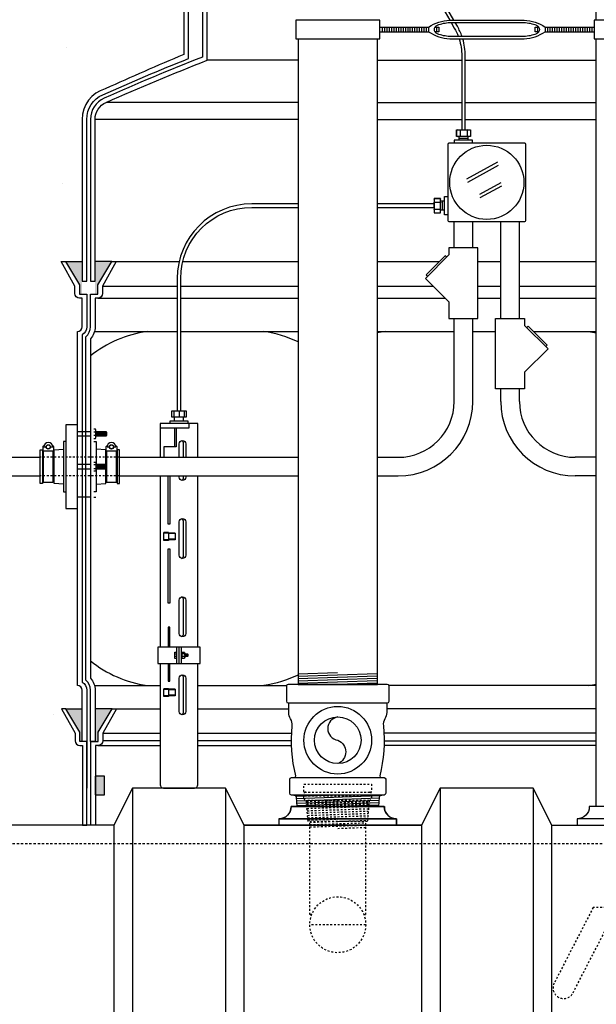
# Model space of a CAD drawing. Extents: x -169 to 7270, y -140 to 2984.
# Tile 611 of 656: x 6713 to 6744, y 906 to 959. Entities that reach past the tile are written whole.
import ezdxf

# ---------------------------------------------------------------- set-up
doc = ezdxf.new("R2010")
doc.units = 0
doc.header["$MEASUREMENT"] = 0
doc.header["$PDSIZE"] = 1
doc.linetypes.add('HIDDEN3', pattern=[0.1875, 0.125, -0.0625])
doc.linetypes.add('HIDDEN5', pattern=[0.05, 0.025, -0.025])
doc.layers.get('DEFPOINTS').update_dxf_attribs({"linetype": 'CONTINUOUS'})
for name, color, linetype in [('BOOT-CONDUIT', 1, 'CONTINUOUS'), ('CONDUIT', 2, 'CONTINUOUS'), ('DIM', 3, 'CONTINUOUS'), ('EXTRACTOR', 3, 'CONTINUOUS'), ('FILL-TUBE', 1, 'CONTINUOUS'), ('FRP-COLLAR', 1, 'CONTINUOUS'), ('FRP-SUMP', 2, 'CONTINUOUS'), ('GALV-4-PIPE', 4, 'CONTINUOUS'), ('J-BOX', 2, 'CONTINUOUS'), ('OVERFILL', 1, 'CONTINUOUS'), ('PEAGRAVEL-HATCH', 3, 'CONTINUOUS'), ('PROBE', 2, 'CONTINUOUS'), ('TANK-BUNG-OPENING-4', 3, 'CONTINUOUS'), ('TANK-UST', 5, 'CONTINUOUS'), ('TANK-UST-RIB', 7, 'CONTINUOUS')]:
    doc.layers.add(name, color=color, linetype=linetype)
doc.styles.add('SIMPLEX', font='simplex')
doc.dimstyles.new('DIM64', dxfattribs={"dimscale": 64, "dimtxt": 0.09375, "dimasz": 0.09375, "dimexe": 0.0625, "dimexo": 0.0625, "dimgap": 0.046875, "dimtad": 1, "dimdec": 4, "dimzin": 3, "dimdsep": 46, "dimlunit": 4, "dimtxsty": 'SIMPLEX', "dimcen": 0, "dimclrd": 256, "dimclre": 256, "dimclrt": 256, "dimadec": 0, "dimazin": 0, "dimtfac": 1, "dimtdec": 4, "dimtmove": 0, "dimatfit": 3, "dimfxl": 1, "dimfrac": 2, "dimtolj": 1, "dimtzin": 0, "dimarcsym": 0})

# ---------------------------------------------------------------- blocks, each defined once
blk = doc.blocks.new('*D74')
at = {"layer": 'DEFPOINTS', "color": 0, "transparency": 16777216}
for p in [(6391.694, 978.015), (7015.7, 978.296), (6391.694, 700.523)]:
    blk.add_point(p, dxfattribs=at)
at = {"layer": 'DIM', "lineweight": -2, "transparency": 16777216}
for p, q in [((7015.7, 974.296), (7015.7, 696.523)), ((6391.694, 974.015), (6391.694, 696.523)), ((7009.7, 700.523), (6397.694, 700.523))]:
    blk.add_line(p, q, dxfattribs=at)
at = {"layer": 'DIM', "transparency": 16777216}
for points in [[(6397.694, 701.523), (6397.694, 699.523), (6391.694, 700.523)], [(7009.7, 701.523), (7009.7, 699.523), (7015.7, 700.523)]]:
    blk.add_solid(points, dxfattribs=at)
at = {"layer": 'DIM', "transparency": 16777216, "insert": (6703.697, 708.095), "char_height": 6, "attachment_point": 5, "style": 'SIMPLEX'}
blk.add_mtext('\\A1;52\'-0" (F.V. TANK SLAB)', dxfattribs=at)

msp = doc.modelspace()

# ---------------------------------------------------------------- hatches: boundary and pattern name
at = {"layer": 'FRP-SUMP'}
for points in [[(6715.10987, 945.77093), (6715.99333, 945.77093), (6715.99333, 944.02093), (6715.85987, 944.02093), (6715.85987, 944.52093)], [(6716.69333, 945.77093), (6717.59333, 945.77093), (6716.84333, 944.52093), (6716.84333, 944.02093), (6716.69333, 944.02093)], [(6715.12411, 921.77324), (6715.99333, 921.77324), (6715.99333, 920.02324), (6715.87411, 920.02324), (6715.87411, 920.52324)], [(6716.69333, 921.77324), (6717.60756, 921.77324), (6716.85756, 920.52324), (6716.85756, 920.02324), (6716.70756, 920.02324), (6716.69333, 920.02324)], [(6717.19333, 918.16645), (6716.69333, 918.16645), (6716.69333, 917.16645), (6717.19333, 917.16645)]]:
    msp.add_hatch(color=256, dxfattribs=at).paths.add_polyline_path(points)
at = {"layer": 'PEAGRAVEL-HATCH'}
h = msp.add_hatch(dxfattribs=at)
h.set_pattern_fill('AR-SAND', color=256, scale=7.5, style=0)
h.set_pattern_definition([(37.5, (6695.749, 935.266), (-0.4725, 14.451), [0, -11.4, 0, -12.75, 0, -12.1875]), (7.5, (6695.749, 935.266), (13.273, 21.166), [0, -6.15, 0, -10.275, 0, -3.9375]), (327.5, (6686.524, 935.266), (23.356, 0.0424), [0, -3.75, 0, -13.5, 0, -17.625]), (317.5, (6686.524, 935.266), (22.546, 6.583), [0, -1.875, 0, -8.85, 0, -10.125])])
h.paths.add_polyline_path([(6721.44697, 956.87655), (6721.44871, 961.79407), (6695.74875, 961.79407), (6695.74875, 935.26576), (6713.74768, 935.26576), (6713.74768, 935.66295), (6713.88381, 935.66295), (6713.88381, 935.86441), (6713.9343, 935.86441, 0.35187469), (6713.9488, 935.87606, 1.2395574), (6713.88381, 935.83258, 0.55331901), (6713.95223, 935.75995, -0.12410592), (6713.9488, 935.87606, -0.35188118), (6713.9343, 935.86441), (6713.94653, 935.86441, -0.82397142), (6714.41282, 935.87606, 0.3518816), (6714.42732, 935.86441), (6714.47781, 935.86441), (6714.47781, 935.66208), (6715.00083, 935.69865), (6715.00083, 936.11154), (6715.12458, 936.11154), (6715.12458, 937.00873), (6715.74333, 937.00873), (6715.74333, 942.02093, 0.41421356), (6715.99333, 942.27093), (6715.99333, 943.80734), (6715.85987, 943.80734, -0.41421356), (6715.60987, 944.05734), (6715.60987, 944.45569), (6714.87334, 945.77093), (6715.10987, 945.77093), (6715.99333, 945.77093), (6715.99333, 953.39639, -0.33671624), (6717.23722, 955.03406, -0.00822165)])
h = msp.add_hatch(dxfattribs=at)
h.set_pattern_fill('AR-SAND', color=256, scale=7.5, style=0)
h.set_pattern_definition([(37.5, (6670.694, 915.523), (-0.4725, 14.4512), [0, -11.4, 0, -12.75, 0, -12.1875]), (7.5, (6670.694, 915.523), (13.273, 21.166), [0, -6.15, 0, -10.275, 0, -3.9375]), (327.5, (6661.469, 915.523), (23.356, 0.0424), [0, -3.75, 0, -13.5, 0, -17.625]), (317.5, (6661.47, 915.523), (22.546, 6.5826), [0, -1.875, 0, -8.85, 0, -10.125])])
h.paths.add_polyline_path([(6715.74333, 932.52279), (6715.12458, 932.52279), (6715.12458, 933.41998), (6715.00083, 933.41998), (6715.00083, 934.26576), (6713.87143, 934.26576), (6713.87143, 933.93045), (6713.87143, 933.86857), (6713.74768, 933.86857), (6713.74768, 934.26576), (6670.69428, 934.26576), (6670.69428, 915.52328), (6675.44428, 915.52328), (6676.44428, 917.52328), (6681.44428, 917.52328), (6682.44428, 915.52328), (6701.19428, 915.52328), (6702.19428, 917.52328), (6707.19428, 917.52328), (6708.19428, 915.52328), (6716.45756, 915.52328), (6716.45756, 920.02324), (6716.44333, 920.02324), (6716.44333, 922.77324, 0.22167085), (6716.19333, 923.30944), (6716.19333, 933.12783), (6715.99333, 933.12783), (6715.99333, 923.20626, -0.26794919), (6716.24333, 922.77324), (6716.24333, 920.02324), (6715.99333, 920.02324), (6715.99333, 922.77324, 0.41421356), (6715.74333, 923.02324)])

# ---------------------------------------------------------------- linework, layer by layer
at = {"layer": 'BOOT-CONDUIT', "color": 7}
for p, q in [((6715.74333, 936.65119), (6716.44333, 936.65119)), ((6716.62628, 936.62683), (6716.73221, 936.62683)), ((6716.44333, 936.40369), (6715.74333, 936.40369)), ((6716.73221, 936.42784), (6716.62628, 936.42784)), ((6716.44333, 934.88941), (6715.74333, 934.88941)), ((6715.74333, 934.64191), (6716.44333, 934.64191)), ((6716.73221, 934.86525), (6716.62628, 934.86525)), ((6716.62628, 934.66626), (6716.73221, 934.66626)), ((6716.44333, 933.12783), (6715.74333, 933.12783)), ((6716.73221, 933.10368), (6716.62628, 933.10368))]:
    msp.add_line(p, q, dxfattribs=at)
at = {"layer": 'BOOT-CONDUIT', "color": 8}
for p, q in [((6716.78126, 936.40359), (6716.78126, 936.65109)), ((6716.84376, 936.40359), (6716.84376, 936.65109)), ((6716.90626, 936.40359), (6716.90626, 936.65109)), ((6716.96876, 936.40359), (6716.96876, 936.65109)), ((6717.03126, 936.40359), (6717.03126, 936.65109)), ((6717.09376, 936.40359), (6717.09376, 936.65109)), ((6717.15626, 936.40359), (6717.15626, 936.65109)), ((6717.21876, 936.40359), (6717.21876, 936.65109)), ((6717.28126, 936.40359), (6717.28126, 936.65109)), ((6716.78126, 934.88951), (6716.78126, 934.64201)), ((6716.84376, 934.88951), (6716.84376, 934.64201)), ((6716.90626, 934.88951), (6716.90626, 934.64201)), ((6716.96876, 934.88951), (6716.96876, 934.64201)), ((6717.03126, 934.88951), (6717.03126, 934.64201)), ((6717.09376, 934.88951), (6717.09376, 934.64201)), ((6717.15626, 934.88951), (6717.15626, 934.64201)), ((6717.21876, 934.88951), (6717.21876, 934.64201)), ((6717.28126, 934.88951), (6717.28126, 934.64201))]:
    msp.add_line(p, q, dxfattribs=at)
at = {"layer": 'BOOT-CONDUIT', "linetype": 'Continuous'}
for p, q in [((6715.12458, 936.11154), (6715.00083, 936.11154)), ((6715.00083, 936.11154), (6715.00083, 933.41998)), ((6713.87143, 935.60107), (6713.93331, 935.60107)), ((6714.42831, 935.60107), (6714.49018, 935.60107)), ((6717.32254, 935.60107), (6717.26067, 935.60107)), ((6717.87942, 935.60107), (6717.81754, 935.60107)), ((6713.93331, 933.93045), (6713.87143, 933.93045)), ((6714.49018, 933.93045), (6714.42831, 933.93045)), ((6717.26067, 933.93045), (6717.32254, 933.93045)), ((6717.81754, 933.93045), (6717.87942, 933.93045)), ((6715.00083, 933.41998), (6715.12458, 933.41998))]:
    msp.add_line(p, q, dxfattribs=at)
for points in [[(6715.74333, 932.52279), (6715.74333, 937.00873), (6715.12458, 937.00873), (6715.12458, 932.52279)], [(6713.74768, 933.86857), (6713.74768, 935.66295), (6713.87143, 935.66295), (6713.87143, 935.60107), (6713.87143, 933.93045), (6713.87143, 933.86857)], [(6717.87942, 933.86857), (6718.00317, 933.86857), (6718.00317, 935.66295), (6717.87942, 935.66295), (6717.87942, 935.60107), (6717.87942, 933.93045)]]:
    msp.add_lwpolyline(points, close=True, dxfattribs=at)
at = {"layer": 'BOOT-CONDUIT', "color": 7}
for points in [[(6716.62628, 936.27984), (6716.71306, 936.27984), (6716.73221, 936.313), (6716.73221, 936.74167), (6716.71306, 936.77483), (6716.62628, 936.77483)], [(6716.73221, 936.65109), (6717.28126, 936.65109), (6717.3122, 936.62015), (6717.3122, 936.43452), (6717.30948, 936.4318), (6717.28126, 936.40359), (6716.73221, 936.40359)], [(6714.42831, 935.61691), (6714.42831, 933.91461), (6713.93331, 933.91461), (6713.93331, 935.61691)], [(6717.81754, 935.61691), (6717.81754, 933.91461), (6717.32254, 933.91461), (6717.32254, 935.61691)], [(6716.62628, 935.01325), (6716.71306, 935.01325), (6716.73221, 934.98009), (6716.73221, 934.55142), (6716.71306, 934.51827), (6716.62628, 934.51827)], [(6716.73221, 934.64201), (6717.28126, 934.64201), (6717.3122, 934.67295), (6717.3122, 934.85857), (6717.30948, 934.86129), (6717.28126, 934.88951), (6716.73221, 934.88951)]]:
    msp.add_lwpolyline(points, dxfattribs=at)
at = {"layer": 'BOOT-CONDUIT', "linetype": 'Continuous'}
for points in [[(6716.62628, 936.11154), (6716.75003, 936.11154), (6716.75003, 934.88951)], [(6715.00083, 933.83286), (6714.49018, 933.86857), (6714.49018, 935.60107), (6714.49018, 935.66295), (6715.00083, 935.69865)], [(6717.26067, 934.88951), (6717.26067, 935.60107), (6717.26067, 935.66295), (6716.75003, 935.69865)], [(6716.75003, 934.64201), (6716.75003, 933.41998), (6716.62628, 933.41998)], [(6716.75003, 933.83286), (6717.26067, 933.86857), (6717.26067, 934.64201)]]:
    msp.add_lwpolyline(points, dxfattribs=at)
at = {"layer": 'BOOT-CONDUIT', "color": 7}
for points in [[(6713.9488, 935.87606, -0.35187184), (6713.9343, 935.86441), (6713.91506, 935.86441, 0.41421356), (6713.88381, 935.83258), (6713.88381, 935.64816, 0.41421356), (6713.91564, 935.61691), (6714.44656, 935.61691, 0.41421341), (6714.47781, 935.64874), (6714.47781, 935.83316, 0.41421372), (6714.44598, 935.86441), (6714.42732, 935.86441, -0.35188198), (6714.41282, 935.87606)], [(6714.29961, 935.82481), (6714.41841, 935.82481, 1), (6713.94321, 935.82481), (6714.06201, 935.82481)], [(6717.33804, 935.87606, -0.35187184), (6717.32354, 935.86441), (6717.30429, 935.86441, 0.41421356), (6717.27304, 935.83258), (6717.27304, 935.64816, 0.41421356), (6717.30487, 935.61691), (6717.83579, 935.61691, 0.41421341), (6717.86704, 935.64874), (6717.86704, 935.83316, 0.41421372), (6717.83522, 935.86441), (6717.81655, 935.86441, -0.35188198), (6717.80205, 935.87606)], [(6717.68884, 935.82481), (6717.80764, 935.82481, 1), (6717.33244, 935.82481), (6717.45124, 935.82481)]]:
    msp.add_lwpolyline(points, format="xyb", dxfattribs=at)
for centre in [(6714.18081, 935.82481), (6717.57004, 935.82481)]:
    msp.add_circle(centre, 0.1188, dxfattribs=at)
at = {"layer": 'BOOT-CONDUIT', "color": 8}
for centre in [(6714.18081, 935.82481), (6717.57004, 935.82481)]:
    msp.add_circle(centre, 0.10296, dxfattribs=at)
at = {"layer": 'CONDUIT'}
for p, q in [((6735.95026, 946.49656), (6735.95026, 947.92347)), ((6736.95026, 946.49656), (6736.95026, 947.92347)), ((6738.45063, 942.71867), (6738.45063, 947.92347)), ((6739.45063, 942.71867), (6739.45063, 947.92347)), ((6735.95026, 938.26576), (6735.95026, 942.71867)), ((6736.95026, 938.26576), (6736.95026, 942.71867)), ((6636.89351, 935.26576), (6713.74768, 935.26576)), ((6718.00317, 935.26576), (6727.57545, 935.26576)), ((6731.82545, 935.26576), (6732.95026, 935.26576)), ((6743.56833, 935.26576), (6742.45063, 935.26576)), ((6636.89351, 934.26576), (6713.74768, 934.26576)), ((6718.00317, 934.26576), (6727.57545, 934.26576)), ((6731.82545, 934.26576), (6732.95026, 934.26576)), ((6743.56833, 934.26576), (6742.45063, 934.26576))]:
    msp.add_line(p, q, dxfattribs=at)
at = {"layer": 'CONDUIT', "linetype": 'Continuous'}
for p, q in [((6738.45063, 938.26576), (6738.45063, 938.94078)), ((6739.45063, 938.26576), (6739.45063, 938.94078))]:
    msp.add_line(p, q, dxfattribs=at)
at = {"layer": 'CONDUIT', "color": 8, "linetype": 'HIDDEN5'}
for p, q in [((6718.00317, 935.26576), (6713.74768, 935.26576)), ((6718.00317, 934.26576), (6713.74768, 934.26576))]:
    msp.add_line(p, q, dxfattribs=at)
at = {"layer": 'CONDUIT'}
for points in [[(6735.67246, 946.12182), (6734.41534, 944.8647), (6735.67246, 943.60759), (6735.67246, 942.71867), (6737.22806, 942.71867), (6737.22806, 946.49656), (6735.67246, 946.49656)], [(6739.72843, 942.34393), (6740.98555, 941.08681), (6739.72843, 939.82969), (6739.72843, 938.94078), (6738.17283, 938.94078), (6738.17283, 942.71867), (6739.72843, 942.71867)]]:
    msp.add_lwpolyline(points, close=True, dxfattribs=at)
for points in [[(6735.5546, 946.00397), (6735.47603, 946.08254), (6734.45463, 945.06113), (6734.5332, 944.98256)], [(6739.84629, 942.22607), (6739.92486, 942.30464), (6740.94626, 941.28324), (6740.86769, 941.20467)]]:
    msp.add_lwpolyline(points, dxfattribs=at)
for centre, radius, start, end in [((6732.95026, 938.26576), 3, 270, 0), ((6732.95026, 938.26576), 4, 270, 0), ((6742.45063, 938.26576), 4, 180, 270), ((6742.45063, 938.26576), 3, 180, 270)]:
    msp.add_arc(centre, radius, start, end, dxfattribs=at)
at = {"layer": 'EXTRACTOR', "color": 7}
for p, q in [((6729.70761, 917.1486), (6727.45982, 917.07289)), ((6731.97117, 917.09977), (6727.47653, 916.94838)), ((6731.94077, 916.97368), (6727.48676, 916.82365)), ((6731.93049, 916.84826), (6727.49699, 916.69893)), ((6731.9202, 916.72284), (6727.50722, 916.5742)), ((6731.90992, 916.59743), (6729.70761, 916.52324))]:
    msp.add_line(p, q, dxfattribs=at)
at = {"layer": 'EXTRACTOR', "color": 3}
for points in [[(6732.33256, 922.0561, -0.41421356), (6732.36256, 922.0861), (6732.36381, 922.0861, 0.41421356), (6732.45756, 922.17985), (6732.45756, 922.99235, 0.41421356), (6732.36381, 923.0861), (6727.05131, 923.0861, 0.41421356), (6726.95756, 922.99235), (6726.95756, 922.17985, 0.41421356), (6727.05131, 922.0861), (6732.36381, 922.0861)], [(6727.36381, 918.0861, 0.41421356), (6727.45756, 918.17985, -0.08604188), (6727.26179, 920.86312, 0.16067437), (6727.17983, 921.22999, -0.13542414), (6727.08256, 921.58253), (6727.08256, 922.0561)], [(6732.33256, 922.0561), (6732.33256, 921.58253, -0.13542414), (6732.2353, 921.22999, 0.16067437), (6732.15334, 920.86312, -0.08604188), (6731.95756, 918.17985, 0.41421356), (6732.05131, 918.0861)], [(6727.34489, 917.1486, -0.39044797), (6727.46948, 917.03381), (6727.51134, 916.52324), (6731.90379, 916.52324), (6731.94565, 917.03381, -0.39044797), (6732.07023, 917.1486)]]:
    msp.add_lwpolyline(points, format="xyb", dxfattribs=at)
at = {"layer": 'EXTRACTOR', "color": 1}
msp.add_lwpolyline([(6729.70756, 921.3361, 0.85423555), (6729.70756, 920.0861, -0.68858504), (6729.70756, 918.8361)], format="xyb", dxfattribs=at)
at = {"layer": 'EXTRACTOR', "color": 3}
msp.add_lwpolyline([(6727.12944, 917.2424), (6727.12944, 917.9923, -0.41421356), (6727.22324, 918.0861), (6732.19194, 918.0861, -0.41421356), (6732.28569, 917.99235), (6732.28569, 917.2424, -0.41421356), (6732.19189, 917.1486), (6727.22324, 917.1486, -0.41421356)], format="xyb", close=True, dxfattribs=at)
for radius in [1.8125, 1.25]:
    msp.add_circle((6729.70756, 920.0861), radius, dxfattribs=at)
msp.add_arc((6732.36256, 922.0561), 0.03, 90, 180, dxfattribs=at)
at = {"layer": 'FILL-TUBE', "linetype": 'HIDDEN5'}
msp.add_lwpolyline([(6744.03959, 906.99818), (6745.28319, 906.02404), (6745.28319, 911.11269), (6743.40731, 911.11269), (6741.3169, 907.06097, 1), (6742.33025, 906.53815), (6744.6904, 911.11269)], format="xyb", dxfattribs=at)
at = {"layer": 'FRP-COLLAR', "color": 7, "linetype": 'Continuous'}
for p, q in [((6717.82986, 921.77324), (6720.18257, 921.77324)), ((6722.20408, 921.77324), (6727.08256, 921.77324)), ((6743.57545, 921.77324), (6732.33256, 921.77324)), ((6717.09333, 920.45801), (6720.18257, 920.45801)), ((6722.20408, 920.45801), (6727.23215, 920.45801)), ((6743.57545, 920.45801), (6732.18298, 920.45801)), ((6716.84333, 919.80966), (6720.18257, 919.80966)), ((6720.18257, 920.05966), (6717.09333, 920.05966)), ((6727.22341, 920.05966), (6722.20408, 920.05966)), ((6722.20408, 919.80966), (6727.22822, 919.80966)), ((6743.57545, 919.80966), (6732.18691, 919.80966)), ((6732.19172, 920.05966), (6743.57545, 920.05966))]:
    msp.add_line(p, q, dxfattribs=at)
at = {"layer": 'FRP-COLLAR'}
for points in [[(6716.25756, 915.52324), (6716.25756, 920.02324), (6716.25756, 917.52324), (6716.25756, 920.02324), (6716.25756, 917.52324), (6716.25756, 920.02324), (6716.00756, 920.02324), (6715.87411, 920.02324), (6715.87411, 920.52324), (6715.12411, 921.77324), (6714.88758, 921.77324), (6715.62411, 920.45801), (6715.62411, 920.05966, 0.41421356), (6715.87411, 919.80966), (6716.00756, 919.80966), (6716.00756, 915.52324)], [(6716.45756, 915.52324), (6716.45756, 920.02324), (6716.70756, 920.02324), (6716.85756, 920.02324), (6716.85756, 920.52324), (6717.60756, 921.77324), (6717.8441, 921.77324), (6717.10756, 920.45801), (6717.10756, 920.05966, -0.41421356), (6716.85756, 919.80966), (6716.70756, 919.80966), (6716.70756, 915.52324)]]:
    msp.add_lwpolyline(points, format="xyb", close=True, dxfattribs=at)
at = {"layer": 'FRP-SUMP', "color": 7, "linetype": 'Continuous'}
for p, q in [((6727.57545, 956.57108), (6722.70045, 956.57108)), ((6731.82545, 956.57108), (6736.36156, 956.57108)), ((6736.54906, 956.57108), (6743.57545, 956.57108)), ((6727.58256, 954.3107), (6717.28832, 954.3107)), ((6731.82545, 954.3107), (6736.36156, 954.3107)), ((6736.54906, 954.3107), (6743.56833, 954.3107)), ((6727.58256, 953.39639), (6716.69333, 953.39639)), ((6731.82545, 953.39639), (6736.36156, 953.39639)), ((6736.54906, 953.39639), (6743.56833, 953.39639)), ((6717.82986, 945.77093), (6721.19931, 945.77093)), ((6721.39211, 945.77093), (6727.57545, 945.77093)), ((6731.82545, 945.77093), (6735.16442, 945.77093)), ((6737.22806, 945.77093), (6738.45063, 945.77093)), ((6739.45063, 945.77093), (6743.56833, 945.77093)), ((6717.09333, 944.45569), (6721.09453, 944.45569)), ((6721.28203, 944.45569), (6727.57545, 944.45569)), ((6731.82545, 944.45569), (6734.82435, 944.45569)), ((6737.22806, 944.45569), (6738.45063, 944.45569)), ((6739.45063, 944.45569), (6743.56833, 944.45569)), ((6716.84333, 943.80734), (6721.09453, 943.80734)), ((6721.28203, 943.80734), (6727.57545, 943.80734)), ((6731.82545, 943.80734), (6735.47271, 943.80734)), ((6737.22806, 943.80734), (6738.45063, 943.80734)), ((6739.45063, 943.80734), (6743.56833, 943.80734))]:
    msp.add_line(p, q, dxfattribs=at)
at = {"layer": 'FRP-SUMP'}
for p, q in [((6715.10987, 945.77093), (6715.99333, 945.77093)), ((6717.59333, 945.77093), (6716.69333, 945.77093)), ((6715.12411, 921.77324), (6715.99333, 921.77324)), ((6717.60756, 921.77324), (6716.69333, 921.77324))]:
    msp.add_line(p, q, dxfattribs=at)
at = {"layer": 'FRP-SUMP', "color": 7}
for p, q in [((6716.65984, 942.02093), (6721.09453, 942.02093)), ((6721.28203, 942.02093), (6727.57545, 942.02093)), ((6731.82545, 942.02093), (6735.95026, 942.02093)), ((6736.95026, 942.02093), (6738.17283, 942.02093)), ((6740.20858, 942.02093), (6743.56833, 942.02093)), ((6716.65984, 923.02324), (6720.18257, 923.02324)), ((6722.20408, 923.02324), (6726.9628, 923.02324)), ((6743.57545, 923.02324), (6732.45233, 923.02324))]:
    msp.add_line(p, q, dxfattribs=at)
at = {"layer": 'FRP-SUMP'}
for points in [[(6721.45045, 966.71159), (6721.44697, 956.87655, 0.00822165), (6717.23722, 955.03406, 0.33671624), (6715.99333, 953.39639), (6715.99333, 944.72556), (6716.24333, 944.72556), (6716.24333, 953.39639, -0.29672907), (6717.10607, 954.72214, -0.0090466), (6721.70045, 956.65861), (6721.70045, 966.46159)], [(6722.45045, 966.46159), (6722.45045, 956.74136, 0.01036772), (6717.18707, 954.53928, 0.29672907), (6716.44333, 953.39639), (6716.44333, 944.72556), (6716.69333, 944.72556), (6716.69333, 953.39639, -0.29672907), (6717.28832, 954.3107, -0.01067744), (6722.70045, 956.57108), (6722.70045, 966.71159)]]:
    msp.add_lwpolyline(points, format="xyb", dxfattribs=at)
for points in [[(6716.24333, 944.02093), (6716.24333, 942.27093, -0.26794919), (6715.99333, 941.83791), (6715.99333, 923.20626, -0.26794919), (6716.24333, 922.77324), (6716.24333, 920.02324), (6715.99333, 920.02324), (6715.99333, 922.77324, 0.41421356), (6715.74333, 923.02324), (6715.74333, 942.02093), (6715.74333, 942.02093, 0.41421356), (6715.99333, 942.27093), (6715.99333, 943.80734), (6715.85987, 943.80734, -0.41421356), (6715.60987, 944.05734), (6715.60987, 944.45569), (6714.87334, 945.77093), (6715.10987, 945.77093), (6715.85987, 944.52093), (6715.85987, 944.02093), (6715.99333, 944.02093), (6716.24333, 944.02093), (6716.24333, 944.02093), (6716.24333, 944.02093), (6716.24333, 944.02093)], [(6716.44333, 920.02324), (6716.44333, 922.77324, 0.22167085), (6716.19333, 923.30944), (6716.19333, 941.73473, 0.22167085), (6716.44333, 942.27093), (6716.44333, 944.02093), (6716.69333, 944.02093), (6716.84333, 944.02093), (6716.84333, 944.52093), (6717.59333, 945.77093), (6717.82986, 945.77093), (6717.09333, 944.45569), (6717.09333, 944.05734, -0.41421356), (6716.84333, 943.80734), (6716.69333, 943.80734), (6716.69333, 942.27093, -0.18776323), (6716.44333, 941.62866), (6716.44333, 923.41551, -0.18776323), (6716.69333, 922.77324), (6716.69333, 920.02324), (6716.44333, 920.02324)]]:
    msp.add_lwpolyline(points, format="xyb", close=True, dxfattribs=at)
at = {"layer": 'FRP-SUMP', "color": 7}
for points in [[(6727.58256, 941.45443, 0.0759745), (6725.74484, 942.02093)], [(6732.24484, 942.02093, 0.01646588), (6731.83256, 941.94578, 0.01646588)], [(6743.15605, 942.02093, -0.01675195), (6743.57545, 941.94424, -0.01675195)], [(6727.57545, 923.5863, -0.07566232), (6725.74484, 923.02324)], [(6743.15605, 923.02324, 0.01675195), (6743.57545, 923.09993, 0.01675195)]]:
    msp.add_lwpolyline(points, format="xyb", dxfattribs=at)
at = {"layer": 'FRP-SUMP'}
msp.add_lwpolyline([(6716.69333, 917.16645), (6717.19333, 917.16645), (6717.19333, 918.16645), (6716.69333, 918.16645)], close=True, dxfattribs=at)
at = {"layer": 'FRP-SUMP', "color": 7}
for centre, start, end in [((6720.41061, 935.72543), 98.442948, 128.561095), ((6720.41061, 929.31874), 231.438905, 261.557052)]:
    msp.add_arc(centre, 6.36447, start, end, dxfattribs=at)
at = {"layer": 'GALV-4-PIPE', "color": 7}
for p, q in [((6732.08264, 958.34468), (6732.08264, 958.09468)), ((6732.20764, 958.34468), (6732.20764, 958.09468)), ((6732.33264, 958.34468), (6732.33264, 958.09468)), ((6732.45764, 958.34468), (6732.45764, 958.09468)), ((6732.58264, 958.34468), (6732.58264, 958.09468)), ((6732.70764, 958.34468), (6732.70764, 958.09468)), ((6732.83264, 958.34468), (6732.83264, 958.09468)), ((6732.95764, 958.34468), (6732.95764, 958.09468)), ((6733.08264, 958.34468), (6733.08264, 958.09468)), ((6733.20764, 958.34468), (6733.20764, 958.09468)), ((6733.33264, 958.34468), (6733.33264, 958.09468)), ((6733.45764, 958.34468), (6733.45764, 958.09468)), ((6733.58264, 958.34468), (6733.58264, 958.09468)), ((6733.70764, 958.34468), (6733.70764, 958.09468)), ((6733.83264, 958.34468), (6733.83264, 958.09468)), ((6733.95764, 958.34468), (6733.95764, 958.09468)), ((6734.08264, 958.34468), (6734.08264, 958.09468)), ((6734.20764, 958.34468), (6734.20764, 958.09468)), ((6734.33264, 958.34468), (6734.33264, 958.09468)), ((6734.45764, 958.34468), (6734.45764, 958.09468)), ((6734.99724, 958.34468), (6734.99724, 958.09468)), ((6740.41804, 958.34468), (6740.41804, 958.09468)), ((6740.95764, 958.34468), (6740.95764, 958.09468)), ((6741.08264, 958.34468), (6741.08264, 958.09468)), ((6741.20764, 958.34468), (6741.20764, 958.09468)), ((6741.33264, 958.34468), (6741.33264, 958.09468)), ((6741.45764, 958.34468), (6741.45764, 958.09468)), ((6741.58264, 958.34468), (6741.58264, 958.09468)), ((6741.70764, 958.34468), (6741.70764, 958.09468)), ((6741.83264, 958.34468), (6741.83264, 958.09468)), ((6741.95764, 958.34468), (6741.95764, 958.09468)), ((6742.08264, 958.34468), (6742.08264, 958.09468)), ((6742.20764, 958.34468), (6742.20764, 958.09468)), ((6742.33264, 958.34468), (6742.33264, 958.09468)), ((6742.45764, 958.34468), (6742.45764, 958.09468)), ((6742.58264, 958.34468), (6742.58264, 958.09468)), ((6742.70764, 958.34468), (6742.70764, 958.09468)), ((6742.83264, 958.34468), (6742.83264, 958.09468)), ((6742.95764, 958.34468), (6742.95764, 958.09468)), ((6743.08264, 958.34468), (6743.08264, 958.09468)), ((6743.20764, 958.34468), (6743.20764, 958.09468)), ((6743.33264, 958.34468), (6743.33264, 958.09468)), ((6729.69333, 923.71142), (6727.56833, 923.63984)), ((6731.81833, 923.65793), (6727.56833, 923.51477)), ((6731.81833, 923.53286), (6727.56833, 923.3897)), ((6731.81833, 923.40779), (6727.56833, 923.26463)), ((6731.81833, 923.28271), (6727.56833, 923.13956)), ((6731.81833, 923.15764), (6729.69333, 923.08607))]:
    msp.add_line(p, q, dxfattribs=at)
at = {"layer": 'GALV-4-PIPE', "color": 3}
for p, q in [((6734.58264, 958.34468), (6734.58264, 958.09468)), ((6740.83264, 958.34468), (6740.83264, 958.09468))]:
    msp.add_line(p, q, dxfattribs=at)
at = {"layer": 'GALV-4-PIPE'}
for points in [[(6743.57545, 958.71968), (6743.57545, 964.24972), (6747.82545, 964.24972), (6747.82545, 958.71968)], [(6727.58256, 957.71968), (6727.58256, 923.0861), (6731.83256, 923.0861), (6731.83256, 957.71968)], [(6747.82545, 957.71968), (6747.82545, 916.52328), (6743.57545, 916.52328), (6743.57545, 957.71968)]]:
    msp.add_lwpolyline(points, dxfattribs=at)
at = {"layer": 'GALV-4-PIPE', "color": 3}
for points in [[(6727.45764, 957.71968), (6731.95764, 957.71968), (6731.95764, 958.71968), (6727.45764, 958.71968)], [(6743.45764, 957.71968), (6747.95764, 957.71968), (6747.95764, 958.71968), (6743.45764, 958.71968)]]:
    msp.add_lwpolyline(points, close=True, dxfattribs=at)
for points in [[(6731.95764, 958.34468), (6734.58264, 958.34468, -0.13883235), (6735.71427, 958.71968), (6739.70101, 958.71968, -0.13883235), (6740.83264, 958.34468), (6743.45764, 958.34468)], [(6731.95764, 958.09468), (6734.58264, 958.09468, 0.13883235), (6735.71427, 957.71968), (6739.70101, 957.71968, 0.13883235), (6740.83264, 958.09468), (6743.45764, 958.09468)]]:
    msp.add_lwpolyline(points, format="xyb", dxfattribs=at)
msp.add_lwpolyline([(6735.0518, 957.9872, -0.67981468), (6735.0518, 958.45215, -0.0830122), (6735.71707, 958.59468), (6739.69821, 958.59468, -0.0830122), (6740.36348, 958.45215, -0.67981468), (6740.36348, 957.9872, -0.0830122), (6739.69821, 957.84468), (6735.71707, 957.84468, -0.0830122)], format="xyb", close=True, dxfattribs=at)
for points in [[(6734.92725, 958.34468), (6735.12224, 958.34468), (6735.12224, 958.09468), (6734.92725, 958.09468)], [(6740.48803, 958.09468), (6740.29304, 958.09468), (6740.29304, 958.34468), (6740.48803, 958.34468)]]:
    msp.add_lwpolyline(points, dxfattribs=at)
at = {"layer": 'J-BOX', "color": 7}
for p, q in [((6736.63627, 950.21074), (6738.28867, 951.11609)), ((6736.68184, 950.02937), (6738.33424, 950.93473)), ((6737.33719, 949.38208), (6738.47655, 950.00634)), ((6737.34849, 949.20072), (6738.50639, 949.83513))]:
    msp.add_line(p, q, dxfattribs=at)
at = {"layer": 'J-BOX'}
msp.add_lwpolyline([(6739.79482, 947.97902), (6739.79482, 952.05666, 0.41421356), (6739.73926, 952.11221), (6735.66163, 952.11221, 0.41421356), (6735.60607, 952.05666), (6735.60607, 947.97902, 0.41421356), (6735.66163, 947.92347), (6739.73926, 947.92347, 0.41421356)], format="xyb", close=True, dxfattribs=at)
msp.add_circle((6737.70045, 950.01784), 1.98948, dxfattribs=at)
at = {"layer": 'OVERFILL', "color": 1, "linetype": 'HIDDEN5'}
for p, q in [((6727.92631, 917.29769), (6731.48881, 917.29769)), ((6731.20756, 910.18715), (6728.20756, 910.18715))]:
    msp.add_line(p, q, dxfattribs=at)
at = {"layer": 'OVERFILL', "color": 8, "linetype": 'HIDDEN5'}
for p, q in [((6728.03522, 916.67879), (6731.38942, 916.79177)), ((6728.03642, 916.80335), (6729.72392, 916.86019)), ((6728.04561, 916.55407), (6731.37897, 916.66635)), ((6728.056, 916.42935), (6731.36852, 916.54093)), ((6728.06639, 916.30463), (6731.35808, 916.4155)), ((6728.07677, 916.17991), (6731.34763, 916.29008)), ((6728.08716, 916.05519), (6731.33719, 916.16466)), ((6728.09755, 915.93047), (6731.32674, 916.03924)), ((6728.10794, 915.80575), (6731.31629, 915.91381)), ((6728.20761, 915.68403), (6729.70761, 915.73456)), ((6728.20761, 915.55896), (6731.20761, 915.66001)), ((6728.20761, 915.43389), (6731.20761, 915.53494)), ((6729.70761, 915.73456), (6731.30585, 915.78839)), ((6729.70761, 915.35934), (6731.20761, 915.40987))]:
    msp.add_line(p, q, dxfattribs=at)
at = {"layer": 'OVERFILL', "color": 1, "linetype": 'HIDDEN5'}
msp.add_lwpolyline([(6727.92631, 917.29769, -0.41421356), (6727.89506, 917.32894), (6727.89506, 917.73456), (6731.52006, 917.73456), (6731.52006, 917.32894, -0.41421356), (6731.48881, 917.29769)], format="xyb", dxfattribs=at)
msp.add_lwpolyline([(6728.02006, 916.86019, -0.41421356), (6727.89506, 916.98519), (6727.89506, 917.07894, -0.41421356), (6727.92631, 917.11019), (6731.48881, 917.11019, -0.41421356), (6731.52006, 917.07894), (6731.52006, 916.98519, -0.41421356), (6731.39506, 916.86019)], format="xyb", close=True, dxfattribs=at)
for points in [[(6731.39506, 916.86019), (6731.30131, 915.73456), (6728.11381, 915.73456), (6728.02006, 916.86019)], [(6728.31101, 910.73454), (6728.20756, 910.73454), (6728.20756, 915.73456)], [(6731.10412, 910.73454), (6731.20756, 910.73454), (6731.20756, 915.73456)]]:
    msp.add_lwpolyline(points, dxfattribs=at)
msp.add_circle((6729.70756, 910.18715), 1.5, dxfattribs=at)
for centre, start, end in [((6727.98881, 917.20394), 90, 270), ((6731.42631, 917.20394), 270, 90)]:
    msp.add_arc(centre, 0.09375, start, end, dxfattribs=at)
at = {"layer": 'PROBE'}
for p, q in [((6736.21593, 952.27386), (6736.21593, 952.48508)), ((6736.70477, 952.27386), (6736.70477, 952.48508)), ((6735.43731, 949.00703), (6735.22609, 949.00703)), ((6735.43731, 948.51819), (6735.22609, 948.51819)), ((6720.94386, 937.20694), (6720.94386, 937.41816)), ((6721.4327, 937.20694), (6721.4327, 937.41816)), ((6720.95821, 936.82811), (6720.95821, 935.82937)), ((6721.06888, 924.19965), (6721.06888, 925.08857)), ((6721.19333, 924.19965), (6721.19333, 925.08857)), ((6721.31777, 924.19965), (6721.31777, 925.08857))]:
    msp.add_line(p, q, dxfattribs=at)
at = {"layer": 'PROBE', "color": 7}
for p, q in [((6736.70477, 952.37947), (6736.21593, 952.37947)), ((6735.3317, 948.51819), (6735.3317, 949.00703)), ((6720.91848, 937.76834), (6720.91848, 937.41816)), ((6721.19701, 937.76834), (6721.19701, 937.41816)), ((6721.47554, 937.76834), (6721.47554, 937.41816)), ((6721.44036, 935.26576), (6721.44036, 935.98947)), ((6721.44036, 934.19812), (6721.44036, 934.26576)), ((6721.44036, 930.00855), (6721.44036, 931.79989)), ((6720.37756, 930.80705), (6720.37756, 931.22876)), ((6720.62548, 931.22876), (6720.37756, 931.22876)), ((6720.62548, 931.19407), (6720.37756, 931.19407)), ((6720.62548, 930.84175), (6720.37756, 930.84175)), ((6720.62548, 930.80705), (6720.37756, 930.80705)), ((6720.62548, 931.22876), (6720.62548, 930.80705)), ((6720.97809, 931.20186), (6720.62548, 931.20186)), ((6720.97809, 931.17269), (6720.62548, 931.17269)), ((6720.97809, 930.87646), (6720.62548, 930.87646)), ((6720.97809, 930.84729), (6720.62548, 930.84729)), ((6720.97809, 931.20186), (6720.97809, 930.84729)), ((6721.44036, 925.81897), (6721.44036, 927.61032)), ((6720.96707, 924.72411), (6721.06888, 924.72411)), ((6721.06888, 924.57866), (6720.96707, 924.57866)), ((6721.47497, 924.71683), (6721.34555, 924.71683)), ((6721.47497, 924.57139), (6721.34555, 924.57139)), ((6721.49984, 924.7641), (6721.49984, 924.52412)), ((6721.50556, 924.57139), (6721.54919, 924.71683)), ((6721.54919, 924.57139), (6721.59282, 924.71683)), ((6721.59282, 924.57139), (6721.63646, 924.71683)), ((6721.63646, 924.57139), (6721.651, 924.61987)), ((6721.651, 924.71683), (6721.651, 924.57139)), ((6721.44036, 921.62939), (6721.44036, 923.42074)), ((6720.37756, 922.4279), (6720.37756, 922.84961)), ((6720.62548, 922.84961), (6720.37756, 922.84961)), ((6720.62548, 922.81491), (6720.37756, 922.81491)), ((6720.62548, 922.46259), (6720.37756, 922.46259)), ((6720.62548, 922.4279), (6720.37756, 922.4279)), ((6720.62548, 922.84961), (6720.62548, 922.4279)), ((6720.97809, 922.82271), (6720.62548, 922.82271)), ((6720.97809, 922.79354), (6720.62548, 922.79354)), ((6720.97809, 922.49731), (6720.62548, 922.49731)), ((6720.97809, 922.46814), (6720.62548, 922.46814)), ((6720.97809, 922.82271), (6720.97809, 922.46814))]:
    msp.add_line(p, q, dxfattribs=at)
at = {"layer": 'PROBE'}
for points in [[(6735.9323, 958.71968), (6733.50862, 962.91761, -0.1316525), (6733.1067, 964.41761), (6733.1067, 965.39977, -0.26794919), (6734.6067, 967.99785, -0.1316525), (6736.1067, 968.39977), (6736.1067, 968.39977, -0.41421356), (6737.6067, 966.89977), (6737.6067, 966.89977), (6737.7942, 966.89977, 0.41421356), (6736.1067, 968.58727), (6736.05645, 968.58727, 0.1316525), (6734.55645, 968.18535), (6734.51295, 968.16023, 0.26794919), (6732.9192, 965.39977), (6732.9192, 964.41761, 0.1316525), (6733.34624, 962.82386), (6735.71579, 958.71968)], [(6735.78796, 958.59468), (6735.95963, 958.29733, -0.04176759), (6736.1728, 957.84468)], [(6736.37208, 957.84468, 0.04723541), (6736.12201, 958.39108), (6736.00447, 958.59468)], [(6736.21625, 957.71968, -0.07828667), (6736.36156, 956.79733), (6736.36156, 952.83527), (6736.54906, 952.83527), (6736.54906, 956.79733, 0.07352216), (6736.41269, 957.71968)], [(6727.57545, 948.8614), (6725.09453, 948.8614, 0.41421356), (6721.09453, 944.8614), (6721.09453, 937.76834), (6721.28203, 937.76834), (6721.28203, 944.8614, -0.41421356), (6725.09453, 948.6739), (6727.57545, 948.6739)], [(6720.18257, 924.19965), (6720.18257, 917.70103, 0.41421356), (6720.36035, 917.52324), (6722.0263, 917.52324, 0.41421356), (6722.20408, 917.70103), (6722.20408, 924.19965)]]:
    msp.add_lwpolyline(points, format="xyb", dxfattribs=at)
at = {"layer": 'PROBE', "color": 7}
for points in [[(6736.10634, 952.83527, 0.41421356), (6736.07509, 952.80402), (6736.07509, 952.51633, 0.41421356), (6736.10634, 952.48508)], [(6736.23395, 952.83527, -0.41421356), (6736.2652, 952.80402), (6736.2652, 952.51633, -0.41421356), (6736.23395, 952.48508)], [(6736.29645, 952.83527, 0.41421356), (6736.2652, 952.80402), (6736.2652, 952.51633, 0.41421356), (6736.29645, 952.48508)], [(6736.61416, 952.83527, -0.41421356), (6736.64541, 952.80402), (6736.64541, 952.51633, -0.41421356), (6736.61416, 952.48508)], [(6736.67666, 952.83527, 0.41421356), (6736.64541, 952.80402), (6736.64541, 952.51633, 0.41421356), (6736.67666, 952.48508)], [(6736.80427, 952.83527, -0.41421356), (6736.83552, 952.80402), (6736.83552, 952.51633, -0.41421356), (6736.80427, 952.48508)], [(6734.8759, 949.11662, -0.41421356), (6734.90715, 949.14787), (6735.19484, 949.14787, -0.41421356), (6735.22609, 949.11662)], [(6734.8759, 948.98901, 0.41421356), (6734.90715, 948.95776), (6735.19484, 948.95776, 0.41421356), (6735.22609, 948.98901)], [(6734.8759, 948.92651, -0.41421356), (6734.90715, 948.95776), (6735.19484, 948.95776, -0.41421356), (6735.22609, 948.92651)], [(6734.8759, 948.6088, 0.41421356), (6734.90715, 948.57755), (6735.19484, 948.57755, 0.41421356), (6735.22609, 948.6088)], [(6734.8759, 948.5463, -0.41421356), (6734.90715, 948.57755), (6735.19484, 948.57755, -0.41421356), (6735.22609, 948.5463)], [(6734.8759, 948.41869, 0.41421356), (6734.90715, 948.38744), (6735.19484, 948.38744, 0.41421356), (6735.22609, 948.41869)], [(6721.20788, 935.26576), (6721.20788, 935.98947, -1), (6721.55807, 935.98947), (6721.55807, 935.26576)], [(6721.55807, 934.26576), (6721.55807, 934.19812, -1), (6721.20788, 934.19812), (6721.20788, 934.26576)], [(6721.55807, 934.26576), (6721.55807, 934.19812, -1), (6721.20788, 934.19812), (6721.20788, 934.26576)], [(6721.32412, 934.03322, 0.31702163), (6721.44036, 934.19812), (6721.44036, 934.26576)], [(6721.55807, 930.60444), (6721.55807, 930.00855, -1), (6721.20788, 930.00855), (6721.20788, 930.60994)], [(6721.32412, 929.84364, 0.31702163), (6721.44036, 930.00855), (6721.44036, 930.59895)], [(6721.34555, 924.81137), (6721.47497, 924.81137, -0.52604367), (6721.47497, 924.71683, -0.34192839), (6721.47497, 924.57139, -0.52604367), (6721.47497, 924.47685), (6721.34555, 924.47685)]]:
    msp.add_lwpolyline(points, format="xyb", dxfattribs=at)
at = {"layer": 'PROBE'}
for points in [[(6736.07509, 952.83527), (6736.83552, 952.83527), (6736.83552, 952.48508), (6736.07509, 952.48508)], [(6734.8759, 949.14787), (6734.8759, 948.38744), (6735.22609, 948.38744), (6735.22609, 949.14787)], [(6720.8168, 937.76834), (6721.57723, 937.76834), (6721.57723, 937.41816), (6720.8168, 937.41816)], [(6722.32875, 925.08857), (6720.0579, 925.08857), (6720.0579, 924.19965), (6722.32875, 924.19965)]]:
    msp.add_lwpolyline(points, close=True, dxfattribs=at)
for points in [[(6736.94205, 952.11636), (6736.94205, 952.27386), (6735.95847, 952.27386), (6735.95847, 952.11221)], [(6731.82545, 948.6739), (6734.8759, 948.6739), (6734.8759, 948.8614), (6731.82545, 948.8614)], [(6735.59481, 948.27586), (6735.43731, 948.27586), (6735.43731, 949.25945), (6735.59896, 949.25945)], [(6721.68512, 937.07939), (6721.68512, 937.20694), (6720.70153, 937.20694), (6720.70153, 937.07939)], [(6722.20408, 937.07939), (6722.20408, 937.07939), (6720.18257, 937.07939), (6720.18257, 937.07939)], [(6720.18257, 937.07939), (6720.18257, 935.26576)], [(6721.71142, 937.0662), (6721.71142, 936.82811), (6720.18257, 936.82811)], [(6721.03743, 936.82811), (6721.03743, 935.82937), (6720.37726, 935.82937), (6720.37726, 935.26576)], [(6722.20408, 935.26576), (6722.20408, 937.07939)], [(6720.18257, 934.26576), (6720.18257, 925.08857)], [(6722.20408, 925.08857), (6722.20408, 934.26576)]]:
    msp.add_lwpolyline(points, dxfattribs=at)
at = {"layer": 'PROBE', "color": 7}
for points in [[(6720.69846, 934.26576), (6720.69846, 931.68449), (6720.6196, 931.68449), (6720.6196, 934.26576)], [(6720.69846, 925.08857), (6720.69846, 926.16174), (6720.6196, 926.16174), (6720.6196, 925.08857)], [(6721.06888, 924.47685), (6720.96707, 924.47685), (6720.96707, 924.81137), (6721.06888, 924.81137)], [(6721.49984, 924.71683), (6721.651, 924.71683), (6721.6694, 924.69843), (6721.6694, 924.58979), (6721.651, 924.57139), (6721.49984, 924.57139)], [(6720.6196, 924.19965), (6720.6196, 923.25482), (6720.69846, 923.25482), (6720.69846, 924.19965)]]:
    msp.add_lwpolyline(points, dxfattribs=at)
for points in [[(6721.20788, 930.00855), (6721.20788, 931.79989, -1), (6721.55807, 931.79989), (6721.55807, 930.00855, -1)], [(6721.20788, 925.81897), (6721.20788, 927.61032, -1), (6721.55807, 927.61032), (6721.55807, 925.81897, -1)], [(6721.31777, 924.81137, -1), (6721.34555, 924.81137), (6721.34555, 924.47685, -1), (6721.31777, 924.47685)], [(6721.20788, 921.62939), (6721.20788, 923.42074, -1), (6721.55807, 923.42074), (6721.55807, 921.62939, -1)]]:
    msp.add_lwpolyline(points, format="xyb", close=True, dxfattribs=at)
msp.add_lwpolyline([(6720.6196, 930.35132), (6720.69846, 930.35132), (6720.69846, 927.4444), (6720.6196, 927.4444), (6720.6196, 930.35132)], close=True, dxfattribs=at)
at = {"layer": 'PROBE', "linetype": 'Continuous'}
for centre, start, end in [((6736.10634, 952.51633), 180, 270), ((6735.19484, 949.11662), 360, 90)]:
    msp.add_arc(centre, 0.03125, start, end, dxfattribs=at)
at = {"layer": 'PROBE', "color": 7}
for centre, start, end in [((6721.26526, 935.98947), 0, 70.358966), ((6721.26526, 931.79989), 0, 70.358966), ((6721.26526, 927.61032), 0, 70.358966), ((6721.26526, 925.81897), 289.641034, 0), ((6721.26526, 923.42074), 0, 70.358966), ((6721.26526, 921.62939), 289.641034, 0)]:
    msp.add_arc(centre, 0.1751, start, end, dxfattribs=at)
at = {"layer": 'TANK-BUNG-OPENING-4', "linetype": 'Continuous'}
for p, q in [((6732.8506, 915.87408), (6726.55219, 915.87408)), ((6726.55836, 915.87404), (6732.85676, 915.87404)), ((6748.8506, 915.87408), (6742.55219, 915.87408))]:
    msp.add_line(p, q, dxfattribs=at)
for points in [[(6732.8506, 915.52328), (6732.8506, 915.87408, -0.41421356), (6732.2014, 916.52328), (6727.2014, 916.52328, -0.41421356), (6726.55219, 915.87408), (6726.55219, 915.52328)], [(6726.55836, 915.52324), (6726.55836, 915.87404, 0.41421356), (6727.20756, 916.52324), (6732.20756, 916.52324, 0.41421356), (6732.85676, 915.87404), (6732.85676, 915.52324)], [(6748.8506, 915.52328), (6748.8506, 915.87408, -0.41421356), (6748.2014, 916.52328), (6743.2014, 916.52328, -0.41421356), (6742.55219, 915.87408), (6742.55219, 915.52328)]]:
    msp.add_lwpolyline(points, format="xyb", dxfattribs=at)
at = {"layer": 'TANK-UST'}
for p, q in [((6717.69428, 915.52328), (6708.19428, 915.52328)), ((6734.19428, 915.52328), (6724.69428, 915.52328)), ((6724.69428, 915.52328), (6734.19428, 915.52328)), ((6741.19428, 915.52328), (6750.69428, 915.52328))]:
    msp.add_line(p, q, dxfattribs=at)
at = {"layer": 'TANK-UST', "color": 2, "linetype": 'HIDDEN3'}
msp.add_lwpolyline([(6625.45243, 794.52328), (6684.71383, 794.52328), (6725.19677, 794.52328), (6726.69677, 795.52328), (6732.69677, 795.52328), (6734.19677, 794.52328), (6741.19677, 794.52328), (6742.69677, 795.52328), (6748.69677, 795.52328), (6750.19677, 794.52328), (6774.40268, 794.52328), (6775.90383, 795.52404), (6781.90383, 795.52404), (6783.40498, 794.52328), (6827.69428, 794.52328), (6829.19428, 795.52328), (6851.19428, 795.52328), (6852.69428, 794.52328), (6909.71383, 794.52328), (6914.20703, 794.52328, 0.9539575), (6914.20703, 914.52328), (6909.71383, 914.52328), (6684.71383, 914.52328), (6585.69448, 914.52328)], format="xyb", dxfattribs=at)
at = {"layer": 'TANK-UST-RIB', "color": 7}
for p, q in [((6718.69428, 917.52328), (6718.69428, 791.52328)), ((6723.69428, 917.52328), (6723.69428, 791.52328)), ((6735.19428, 917.52328), (6735.19428, 791.52328)), ((6740.19428, 917.52328), (6740.19428, 791.52328))]:
    msp.add_line(p, q, dxfattribs=at)
at = {"layer": 'TANK-UST-RIB', "color": 5}
for points in [[(6718.69428, 791.52328), (6723.69428, 791.52328), (6724.69428, 793.52328), (6724.69428, 915.52328), (6723.69428, 917.52328), (6718.69428, 917.52328), (6717.69428, 915.52328), (6717.69428, 793.52328)], [(6735.19428, 791.52328), (6740.19428, 791.52328), (6741.19428, 793.52328), (6741.19428, 915.52328), (6740.19428, 917.52328), (6735.19428, 917.52328), (6734.19428, 915.52328), (6734.19428, 793.52328)]]:
    msp.add_lwpolyline(points, close=True, dxfattribs=at)

# ---------------------------------------------------------------- dimensions: what is measured, and where the dimension line sits
at = {"layer": 'DIM'}
dim = msp.add_linear_dim(base=(6391.69428, 700.52328), p1=(7015.70045, 978.29596), p2=(6391.69428, 978.01471), angle=180, text='<> (F.V. TANK SLAB)', dimstyle='DIM64', dxfattribs=at)
dim.commit()
dim.dimension.update_dxf_attribs({"geometry": '*D74', "text_midpoint": (6703.69736, 708.09471)})

doc.saveas('drawing.dxf')
